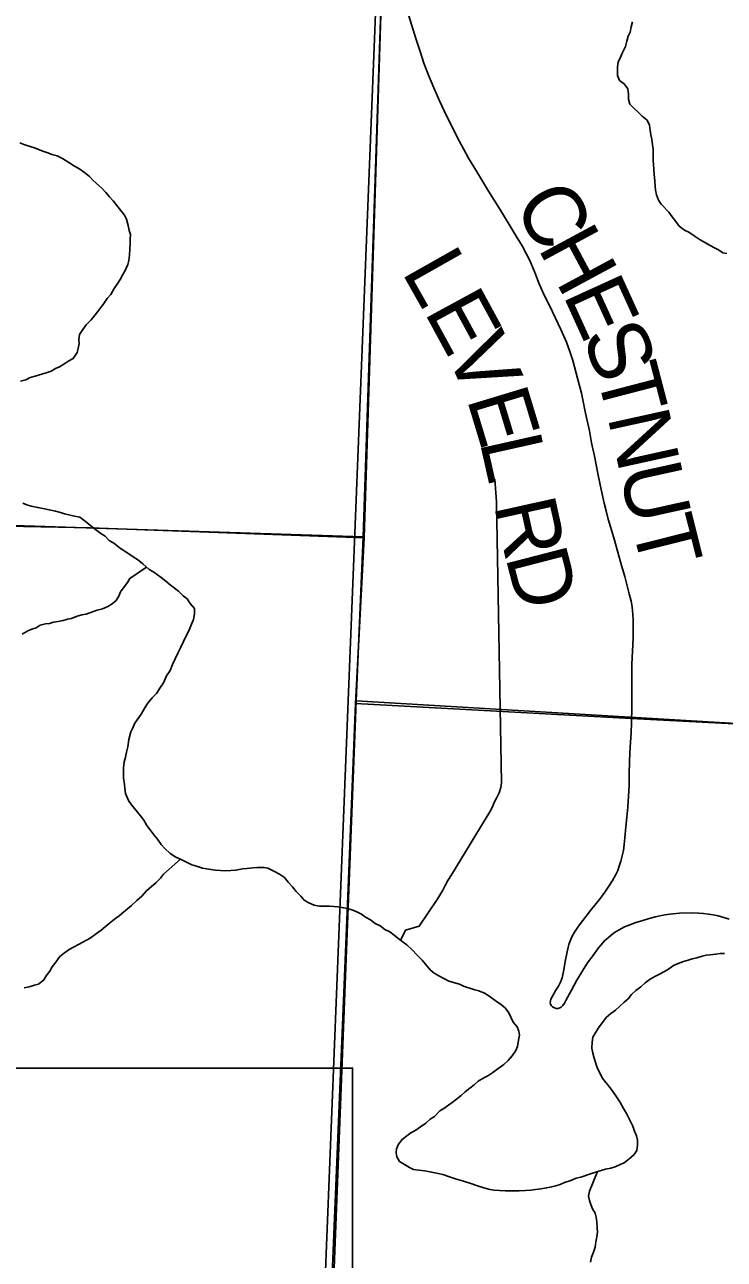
# Model space of a CAD drawing. Extents: x -3.3 to 34, y 0 to 56.8.
# Drawn here: x 1.485 to 2.13, y 32.927 to 34.065 of the extents above; entities that cross this region are included whole.
import ezdxf

# ---------------------------------------------------------------- set-up
doc = ezdxf.new("R2010")
doc.units = 0
for name, color, linetype in [('GM_X_Corporation', 7, 'Continuous'), ('GM_X_Township_Road', 7, 'Continuous'), ('GM_X_Township_Road_Text', 7, 'Continuous'), ('GT_Project_Soil_Layers', 7, 'Continuous'), ('SH_Major_Grid_Line', 7, 'Continuous')]:
    doc.layers.add(name, color=color, linetype=linetype)

msp = doc.modelspace()

# ---------------------------------------------------------------- linework, layer by layer
at = {"layer": 'GM_X_Corporation'}
msp.add_line((1.8402, 34.8771), (1.5699, 28.0771), dxfattribs=at)
for points in [[(1.8402, 34.8771), (-3.3039, 34.8771), (-3.3039, 33.7379), (-1.9559, 33.6976), (-1.4178, 33.6828), (-1.3158, 33.6798), (-1.2647, 33.6785), (-1.2619, 33.6785), (-1.2559, 33.6783), (-1.2477, 33.6781), (-0.684, 33.6635), (0.0711, 33.6404), (0.5386, 33.6297), (1.1691, 33.6097), (1.268, 33.607), (1.3813, 33.6045), (1.3939, 33.6042), (1.4033, 33.604), (1.5156, 33.6018), (1.5452, 33.6012), (1.798, 33.5922), (1.8165, 34.1713), (1.8337, 34.7226), (1.8394, 34.8565)], [(3.4961, 33.3748), (3.4961, 34.8771), (1.8402, 34.8771), (1.8394, 34.8565), (1.8337, 34.7226), (1.8165, 34.1713), (1.798, 33.5922), (1.7901, 33.4394), (2.0441, 33.4254), (2.4136, 33.4064), (2.6471, 33.398), (2.8087, 33.3951), (3.4269, 33.3772)], [(0.8071, 34.6408), (1.8309, 34.6052), (1.8255, 34.4463), (1.797, 33.5931), (0.7743, 33.6261)], [(1.8255, 34.4463), (2.8008, 34.4185), (2.7828, 33.3964), (2.368, 33.4074), (1.7907, 33.4418), (1.797, 33.5931)], [(1.797, 33.5931), (1.7907, 33.4418), (1.757, 32.5776), (0.7357, 32.6242), (0.7743, 33.6261)], [(1.7907, 33.4418), (2.368, 33.4074), (2.7828, 33.3964), (2.7678, 32.4009), (1.7546, 32.4483), (1.757, 32.5776)]]:
    msp.add_lwpolyline(points, close=True, dxfattribs=at)
for points in [[(1.698, 31.5661), (1.7459, 32.363), (1.7461, 32.3685), (1.7485, 32.4264), (1.7493, 32.4459), (1.7554, 32.5941), (1.7581, 32.6599), (1.7584, 32.6672), (1.7602, 32.7115), (1.7831, 33.2694), (1.7901, 33.4394), (1.798, 33.5922), (1.5452, 33.6012), (1.5156, 33.6018), (1.4033, 33.604), (1.3939, 33.6042), (1.3813, 33.6045), (1.268, 33.607), (1.1691, 33.6097), (0.5386, 33.6297), (0.0711, 33.6404), (-0.684, 33.6635)], [(3.4269, 33.3772), (2.8087, 33.3951), (2.6471, 33.398), (2.4136, 33.4064), (2.0441, 33.4254), (1.7901, 33.4394), (1.7831, 33.2694), (1.7602, 32.7115), (1.7584, 32.6672), (1.7581, 32.6599), (1.7554, 32.5941), (1.7493, 32.4459), (1.7485, 32.4264), (1.7461, 32.3685), (1.7459, 32.363), (1.698, 31.5661)]]:
    msp.add_lwpolyline(points, dxfattribs=at)
at = {"layer": 'GM_X_Township_Road'}
msp.add_line((2.0447, 33.4273), (2.0448, 33.43), dxfattribs=at)
for points in [[(2.0448, 33.43), (2.045, 33.4756), (2.0455, 33.4874), (2.046, 33.4996), (2.0461, 33.5101), (2.046, 33.5165), (2.0459, 33.5213), (2.0456, 33.5252), (2.0452, 33.5285), (2.0441, 33.5338), (2.0425, 33.5405), (2.0383, 33.5564), (2.0354, 33.5667), (2.032, 33.5788), (2.0283, 33.592), (2.0231, 33.6092), (2.0211, 33.6169), (2.0194, 33.6239), (2.0167, 33.6366), (2.0139, 33.6498), (2.0103, 33.6675), (2.0078, 33.6798), (2.0057, 33.6906), (2.0022, 33.7071), (1.9984, 33.7254), (1.995, 33.738), (1.9904, 33.7555), (1.9881, 33.7631), (1.9845, 33.7726), (1.9795, 33.7842), (1.9716, 33.8004), (1.9627, 33.8185), (1.9595, 33.8262), (1.9554, 33.8368), (1.9507, 33.8478), (1.9477, 33.8538), (1.9436, 33.8614), (1.9382, 33.8702), (1.9318, 33.8811), (1.9231, 33.8951), (1.9127, 33.9119), (1.9015, 33.9302), (1.8943, 33.9421), (1.8895, 33.9509), (1.8856, 33.9583), (1.8782, 33.9725), (1.8718, 33.9858), (1.8673, 33.9952), (1.8621, 34.007), (1.8572, 34.0188), (1.853, 34.0299), (1.8495, 34.0406), (1.8461, 34.0508), (1.8428, 34.0616), (1.8391, 34.0736)], [(1.9751, 33.158), (1.9735, 33.1585), (1.9718, 33.1594), (1.9707, 33.1605), (1.9699, 33.162), (1.9695, 33.1633), (1.9697, 33.1652), (1.9701, 33.1667), (1.9748, 33.1749), (1.9773, 33.1787), (1.979, 33.1822), (1.9805, 33.1862), (1.9817, 33.192), (1.9838, 33.203), (1.9862, 33.2146), (1.9869, 33.217), (1.9877, 33.2194), (1.9896, 33.224), (1.9921, 33.2285), (1.9957, 33.2338), (2.0068, 33.2484), (2.0159, 33.2599), (2.02, 33.2652), (2.0237, 33.2707), (2.027, 33.2759), (2.0297, 33.2809), (2.0318, 33.2853), (2.0333, 33.2894), (2.0348, 33.2939), (2.0361, 33.2988), (2.0371, 33.3037), (2.0378, 33.3092), (2.0385, 33.3154), (2.0394, 33.3255), (2.0403, 33.3345), (2.0412, 33.3438), (2.0419, 33.3537), (2.0423, 33.3632), (2.0425, 33.3738), (2.0427, 33.3863), (2.0433, 33.3993), (2.0441, 33.412), (2.0446, 33.4217), (2.0447, 33.4273)], [(2.1348, 33.2403), (2.1298, 33.2419), (2.1245, 33.2434), (2.12, 33.2443), (2.1155, 33.245), (2.111, 33.2455), (2.1065, 33.246), (2.1004, 33.2461), (2.0887, 33.2458), (2.0829, 33.2453), (2.0775, 33.2447), (2.0723, 33.2438), (2.0666, 33.2425), (2.0608, 33.241), (2.054, 33.239), (2.0487, 33.2373), (2.0429, 33.2351), (2.0382, 33.2332), (2.0331, 33.2307), (2.029, 33.228), (2.0254, 33.2253), (2.0197, 33.2203), (2.0163, 33.2165), (2.0142, 33.214), (2.009, 33.2066), (2.004, 33.2), (1.9994, 33.1928), (1.9941, 33.184), (1.9893, 33.1749), (1.9844, 33.166), (1.9827, 33.163), (1.9812, 33.1609), (1.9798, 33.1593), (1.9786, 33.1586), (1.9769, 33.158), (1.9751, 33.158)]]:
    msp.add_lwpolyline(points, dxfattribs=at)
at = {"layer": 'GT_Project_Soil_Layers'}
for points in [[(2.0454, 34.068), (2.0443, 34.0634), (2.0432, 34.0585), (2.0414, 34.0547), (2.0403, 34.0501), (2.0389, 34.0451), (2.0363, 34.0398), (2.0345, 34.0352), (2.0322, 34.0306), (2.0315, 34.0264), (2.0317, 34.0185), (2.0336, 34.0139), (2.0378, 34.0106), (2.0413, 34.0061), (2.0417, 34.0011), (2.0418, 33.9966), (2.043, 33.992), (2.0469, 33.9879), (2.0507, 33.9846), (2.0545, 33.9808), (2.0591, 33.9771), (2.0611, 33.9725), (2.0619, 33.9676), (2.0624, 33.9638), (2.0632, 33.9597), (2.064, 33.9544), (2.0644, 33.9506), (2.0646, 33.9403), (2.065, 33.9362), (2.0651, 33.9324), (2.0655, 33.927), (2.066, 33.9214), (2.0664, 33.9164), (2.0668, 33.9126), (2.0677, 33.9085), (2.0696, 33.9036), (2.0719, 33.8998), (2.0789, 33.8923), (2.082, 33.8882), (2.0854, 33.8837), (2.0885, 33.8795), (2.0935, 33.8758), (2.0973, 33.8739), (2.1023, 33.8706), (2.108, 33.8669), (2.1172, 33.8617), (2.121, 33.8595), (2.1249, 33.8576), (2.1287, 33.855), (2.1325, 33.8543)], [(1.4804, 33.9562), (1.485, 33.9544), (1.4949, 33.9515), (1.5006, 33.9489), (1.506, 33.9471), (1.5098, 33.9456), (1.5147, 33.9442), (1.5197, 33.942), (1.5254, 33.9382), (1.5308, 33.9349), (1.5346, 33.9327), (1.5399, 33.9289), (1.5445, 33.9252), (1.548, 33.9215), (1.5561, 33.9144), (1.5595, 33.9106), (1.563, 33.9065), (1.5665, 33.9027), (1.5699, 33.8986), (1.5769, 33.8896), (1.5788, 33.8858), (1.5804, 33.8801), (1.5812, 33.8756), (1.5824, 33.8718), (1.5821, 33.8676), (1.5822, 33.8638), (1.5816, 33.8528), (1.5809, 33.8479), (1.5798, 33.8441), (1.5776, 33.8387), (1.5754, 33.8349), (1.5728, 33.8303), (1.5702, 33.8261), (1.5672, 33.8219), (1.5642, 33.8165), (1.5609, 33.8127), (1.5572, 33.8073), (1.5497, 33.7977), (1.546, 33.7931), (1.5415, 33.7885), (1.5385, 33.7843), (1.5355, 33.7797), (1.5348, 33.7751), (1.5349, 33.7713), (1.5342, 33.7667), (1.5331, 33.7629), (1.5294, 33.7575), (1.5256, 33.7552), (1.5208, 33.7521), (1.517, 33.7498), (1.5132, 33.7482), (1.5091, 33.7459), (1.5046, 33.7443), (1.4944, 33.7411), (1.4898, 33.7399), (1.4857, 33.7379), (1.4808, 33.7364)], [(1.9184, 33.6463), (1.9199, 33.6254), (1.9246, 33.366), (1.9239, 33.3618), (1.9225, 33.3569), (1.9199, 33.3519), (1.918, 33.3481), (1.9162, 33.3439), (1.914, 33.3393), (1.8784, 33.2814), (1.875, 33.276), (1.8728, 33.2714), (1.8706, 33.2672), (1.8676, 33.2626), (1.8654, 33.2584), (1.8487, 33.2339), (1.8362, 33.2303), (1.8316, 33.2208)], [(1.4831, 33.624), (1.4869, 33.6225), (1.4907, 33.6214), (1.4968, 33.62), (1.5032, 33.6189), (1.5074, 33.6178), (1.5131, 33.6168), (1.5177, 33.6153), (1.5215, 33.6142), (1.5306, 33.6121)], [(1.5306, 33.6121), (1.5356, 33.611), (1.5394, 33.6084), (1.544, 33.6047), (1.549, 33.6006), (1.5551, 33.5961), (1.559, 33.5935), (1.5628, 33.5897), (1.567, 33.5871), (1.5731, 33.5823), (1.5773, 33.5797), (1.585, 33.5745), (1.5888, 33.5722), (1.5938, 33.5681), (1.5996, 33.5629), (1.6038, 33.5603), (1.6107, 33.5555), (1.6149, 33.5521), (1.6191, 33.5487), (1.6268, 33.5428), (1.631, 33.5386), (1.6348, 33.5357), (1.6375, 33.5315), (1.6414, 33.527), (1.6415, 33.5221), (1.6404, 33.5167), (1.6386, 33.5125), (1.6367, 33.5079), (1.6312, 33.4965), (1.6286, 33.4907), (1.626, 33.4858), (1.6235, 33.4804), (1.6213, 33.4754), (1.6191, 33.4697), (1.6157, 33.4647), (1.6128, 33.4582), (1.6102, 33.4544), (1.6065, 33.4486), (1.6023, 33.4444), (1.5982, 33.4394), (1.5956, 33.4352), (1.5923, 33.4295), (1.5864, 33.421), (1.5845, 33.4168), (1.5827, 33.413), (1.5809, 33.4061), (1.5798, 33.3993), (1.5788, 33.3943), (1.5777, 33.3897), (1.5766, 33.3855), (1.5759, 33.3798), (1.5761, 33.3707), (1.5769, 33.3646), (1.5773, 33.3609), (1.5778, 33.3563), (1.5805, 33.3499), (1.5832, 33.3457), (1.5875, 33.3405), (1.5917, 33.3356), (1.5948, 33.3318), (1.5975, 33.3269), (1.6006, 33.3228), (1.6041, 33.3179), (1.6072, 33.3141), (1.6107, 33.3093), (1.6141, 33.3055), (1.6191, 33.301), (1.6241, 33.2977), (1.6291, 33.2955), (1.639, 33.2906), (1.6432, 33.2892), (1.6489, 33.2874), (1.6527, 33.2867), (1.6565, 33.2863), (1.6607, 33.2856), (1.6698, 33.285), (1.6751, 33.2854), (1.6796, 33.2855), (1.6857, 33.2867), (1.6898, 33.2872), (1.6951, 33.2876), (1.6997, 33.2881), (1.7054, 33.2881), (1.7092, 33.2874), (1.7145, 33.2848), (1.7199, 33.2819), (1.7245, 33.2789), (1.7279, 33.2744), (1.7318, 33.2703), (1.7353, 33.2658), (1.7395, 33.2616), (1.7426, 33.2579), (1.7468, 33.2556), (1.7517, 33.2534), (1.7563, 33.2524), (1.7662, 33.2525), (1.7738, 33.2518), (1.7791, 33.2508), (1.7829, 33.2501), (1.7875, 33.2486), (1.7917, 33.2468)], [(1.4825, 33.5032), (1.4877, 33.5063), (1.4915, 33.5078), (1.4953, 33.509), (1.499, 33.5114), (1.504, 33.5126), (1.5077, 33.513), (1.5115, 33.5142), (1.5157, 33.515), (1.5202, 33.5158), (1.5244, 33.517), (1.5281, 33.5178), (1.5331, 33.5198), (1.5376, 33.521), (1.5414, 33.5218), (1.5474, 33.5238), (1.5516, 33.5254), (1.5565, 33.5266), (1.5614, 33.5286), (1.5655, 33.5313), (1.5692, 33.5344), (1.5715, 33.5382), (1.5733, 33.5424), (1.5767, 33.547), (1.5796, 33.5508), (1.5819, 33.5547), (1.5971, 33.5651)], [(1.4843, 33.1772), (1.4889, 33.178), (1.4938, 33.1796), (1.4976, 33.1804), (1.5025, 33.1843), (1.5047, 33.1881), (1.508, 33.1923), (1.5102, 33.1965), (1.5136, 33.2008), (1.5173, 33.2061), (1.5214, 33.2092), (1.5259, 33.2123), (1.5384, 33.2193), (1.5451, 33.2229), (1.5511, 33.2271), (1.5553, 33.2302), (1.5628, 33.2364), (1.5676, 33.2403), (1.5718, 33.2434), (1.5759, 33.2468), (1.5796, 33.2499), (1.5834, 33.253), (1.5883, 33.2577), (1.5928, 33.2615), (1.5972, 33.2665), (1.6062, 33.2742), (1.61, 33.2781), (1.6129, 33.2819), (1.6284, 33.2958)], [(1.7917, 33.2468), (1.7955, 33.2449), (1.7993, 33.2423), (1.8039, 33.2397), (1.8081, 33.2364), (1.8127, 33.2341), (1.8169, 33.2308), (1.8215, 33.2286), (1.8257, 33.2256), (1.8307, 33.2215), (1.8372, 33.2166), (1.8418, 33.2125), (1.8468, 33.2072), (1.8514, 33.2027), (1.8545, 33.199), (1.8587, 33.1937), (1.8626, 33.1907), (1.8668, 33.1881), (1.876, 33.1833), (1.8859, 33.1804), (1.8897, 33.1786), (1.9, 33.1753), (1.9038, 33.1742), (1.9091, 33.172), (1.9129, 33.1698), (1.9187, 33.1653), (1.9237, 33.1619), (1.9279, 33.1586), (1.9313, 33.1541), (1.9353, 33.1454), (1.9391, 33.1412), (1.9407, 33.1371), (1.9411, 33.1333), (1.9404, 33.1287), (1.9394, 33.123), (1.9379, 33.1192), (1.9346, 33.1142), (1.9308, 33.11), (1.9267, 33.1065), (1.9226, 33.1034), (1.9166, 33.0991), (1.9121, 33.096), (1.9083, 33.0941), (1.903, 33.091), (1.8993, 33.0875), (1.8955, 33.0844), (1.891, 33.0813), (1.8873, 33.0778), (1.8832, 33.0743), (1.879, 33.0712), (1.8715, 33.0658), (1.8678, 33.0635), (1.8629, 33.0585), (1.8588, 33.0558), (1.8547, 33.0523), (1.8498, 33.0488), (1.8457, 33.0457), (1.8411, 33.0434), (1.8374, 33.0407), (1.8329, 33.0372), (1.8295, 33.0329), (1.8277, 33.0287), (1.8274, 33.0249), (1.8282, 33.0211), (1.8305, 33.017), (1.8351, 33.014), (1.8397, 33.0114), (1.8435, 33.0096), (1.8481, 33.0089), (1.8538, 33.0082), (1.8602, 33.0071), (1.8648, 33.0061), (1.8705, 33.005), (1.8766, 33.0028), (1.8831, 33.0006), (1.8895, 32.9988), (1.8964, 32.9966), (1.9025, 32.9944), (1.9074, 32.993), (1.9128, 32.9915), (1.9177, 32.9904), (1.928, 32.9898), (1.9409, 32.99), (1.9469, 32.9901), (1.9518, 32.9905), (1.956, 32.991), (1.9609, 32.9918), (1.9662, 32.9926), (1.9708, 32.9935), (1.9749, 32.9946), (1.9787, 32.9958), (1.9828, 32.9974), (1.9885, 32.9994), (1.9934, 33.0014), (1.9979, 33.0026), (2.0077, 33.0057), (2.0134, 33.0077), (2.0206, 33.0097), (2.0255, 33.0109), (2.0296, 33.0121), (2.0342, 33.0141)], [(2.0342, 33.0141), (2.0379, 33.0157), (2.0421, 33.0191), (2.0469, 33.0234), (2.0495, 33.0272), (2.0502, 33.0322), (2.0502, 33.0367), (2.0493, 33.0405), (2.0474, 33.045), (2.0458, 33.0496), (2.0427, 33.0556), (2.04, 33.0613), (2.0372, 33.0658), (2.0337, 33.0718), (2.0306, 33.0764), (2.0272, 33.0816), (2.0241, 33.0862), (2.021, 33.0899), (2.0175, 33.094), (2.0155, 33.0986), (2.0132, 33.1027), (2.012, 33.1065), (2.01, 33.1122), (2.0088, 33.1167), (2.008, 33.1213), (2.0083, 33.127), (2.009, 33.1316), (2.0116, 33.1362), (2.0146, 33.1411), (2.0179, 33.145), (2.0213, 33.1496), (2.0254, 33.1534), (2.0299, 33.1565), (2.0378, 33.1639), (2.0415, 33.167), (2.0445, 33.1708), (2.0486, 33.1747), (2.0531, 33.1781), (2.0572, 33.1816), (2.0617, 33.1851), (2.0662, 33.1874), (2.0704, 33.1898), (2.0779, 33.1937), (2.0832, 33.1976), (2.0877, 33.1995), (2.0926, 33.2015), (2.0967, 33.2027), (2.1005, 33.2039), (2.1047, 33.2047), (2.1096, 33.2063), (2.1134, 33.2071), (2.1172, 33.2075), (2.1221, 33.208), (2.1266, 33.2088), (2.1304, 33.2088)], [(2.0131, 33.0076), (2.0057, 32.9894), (2.005, 32.9848), (2.0058, 32.981), (2.007, 32.9772), (2.0086, 32.9734), (2.0109, 32.9693), (2.0121, 32.9655), (2.0125, 32.9613), (2.013, 32.9556), (2.0131, 32.9518), (2.0127, 32.9473), (2.0117, 32.9427), (2.011, 32.9378), (2.0095, 32.9332), (2.0077, 32.9286), (2.0066, 32.924)]]:
    msp.add_lwpolyline(points, dxfattribs=at)
at = {"layer": 'SH_Major_Grid_Line'}
msp.add_lwpolyline([(0.2521, 33.103), (1.7872, 33.103), (1.7872, 32.5355), (0.2521, 32.5355)], close=True, dxfattribs=at)

# ---------------------------------------------------------------- texts
at = {"layer": 'GM_X_Township_Road_Text'}
for s, rotation, p in [('C', 299.3658, (1.9348, 33.9)), ('H', 298.3084, (1.9576, 33.8596)), ('L', 299.4775, (1.832, 33.8376)), ('E', 294.5043, (1.9809, 33.8165)), ('E', 298.528, (1.8528, 33.8008)), ('V', 294.0505, (1.8726, 33.7645)), ('S', 291.5994, (1.9982, 33.7785)), ('T', 284.6225, (2.0117, 33.7446)), ('E', 286.8626, (1.8923, 33.7206)), ('N', 282.4395, (2.0223, 33.704)), ('L', 282.6422, (1.9044, 33.681)), ('U', 282.4455, (2.0331, 33.6552)), ('R', 282.4536, (1.9174, 33.6224)), ('T', 284.1273, (2.0443, 33.6046)), ('D', 284.4977, (1.928, 33.5747))]:
    msp.add_text(s, height=0.0568, rotation=rotation, dxfattribs=at).set_placement(p)

doc.saveas('drawing.dxf')
